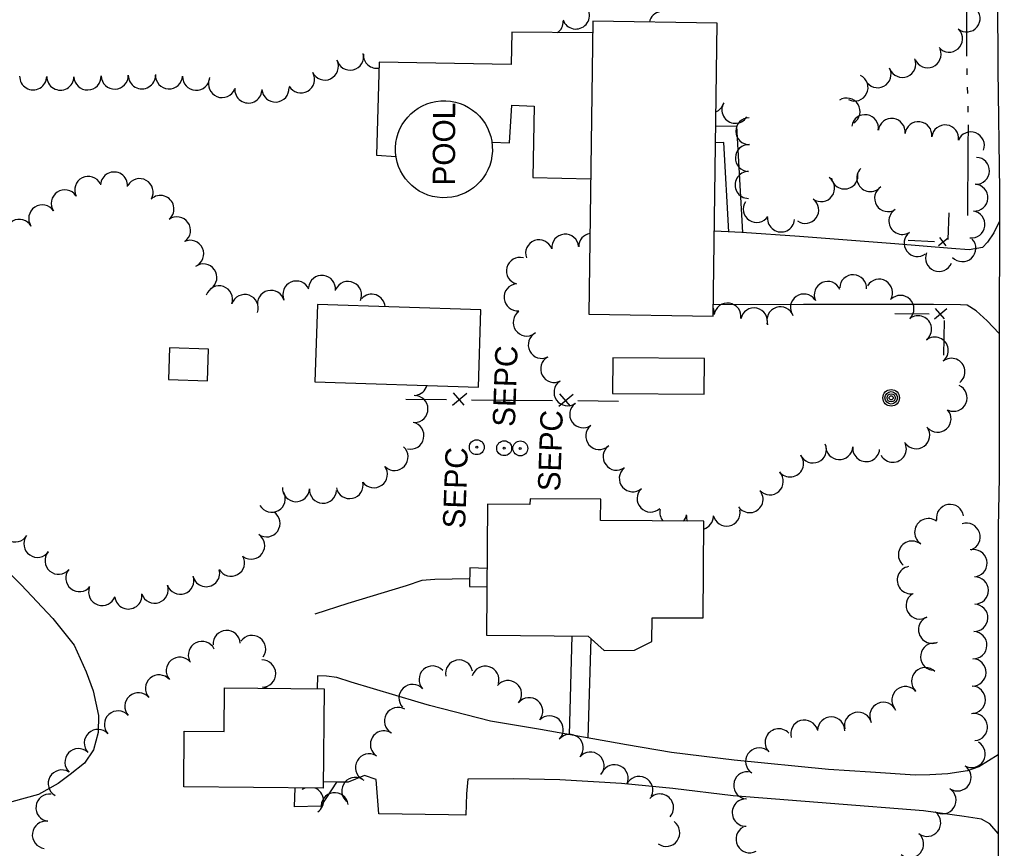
# Model space of a CAD drawing. Extents: x 588843 to 2552415, y 180129 to 269402.
# Drawn here: x 604265.1 to 604528.8, y 182920.6 to 183143.6 of the extents above; entities that cross this region are included whole.
import ezdxf

# ---------------------------------------------------------------- set-up
doc = ezdxf.new("R2010")
doc.units = 0
for name, color, linetype in [('E_BLD', 7, 'Continuous'), ('E_BLD_Dash', 7, 'Continuous'), ('E_BLD_HvyDash', 7, 'Continuous'), ('E_DWY', 7, 'Continuous'), ('E_FEN_P', 7, 'Continuous'), ('E_LAND_TreeLine_P', 7, 'Continuous'), ('E_MISCPROP', 7, 'Continuous'), ('E_MISCPROP_Dash', 7, 'Continuous'), ('E_MISCPROP_Septic', 7, 'Continuous'), ('E_MISCPROP_Septic_Dash', 7, 'Continuous'), ('E_MISCPROP_Text', 7, 'Continuous'), ('E_PATH_Sidewalk', 7, 'Continuous'), ('E_RDWY', 7, 'Continuous'), ('E_WTR_P', 7, 'Continuous')]:
    doc.layers.add(name, color=color, linetype=linetype)

# ---------------------------------------------------------------- blocks, each defined once
blk = doc.blocks.new('POLE_2')
at = {"layer": 'E_MISCPROP'}
for radius in [14.6, 11, 7.32, 3.66]:
    blk.add_circle((0, 0), radius, dxfattribs=at)
blk = doc.blocks.new('POOL')
at = {"layer": 'E_MISCPROP_Dash'}
blk.add_text('POOL', height=39.37, dxfattribs=at).set_placement((-68.1, -19.7))

msp = doc.modelspace()

# ---------------------------------------------------------------- linework, layer by layer
at = {"layer": 'E_BLD'}
for points in [[(604419.38, 183143.14), (604418.28, 183064.28), (604451.74, 183063.82), (604452.84, 183142.67)], [(604344.56, 183046.11), (604388.58, 183044.67), (604389.26, 183065.5), (604345.24, 183066.95)], [(604305.43, 183055.26), (604305.13, 183046.71), (604315.64, 183046.34), (604315.94, 183054.89)], [(604449.44, 183052.37), (604424.76, 183052.54), (604424.69, 183043.01), (604449.37, 183042.83)], [(604391.01, 183013.2), (604390.75, 182977.89), (604418.1, 182977.7), (604422.39, 182973.83), (604430.55, 182973.94), (604435.26, 182976.23), (604435.38, 182982.62), (604449.06, 182982.61), (604449.24, 183008.59), (604421.46, 183008.79), (604421.5, 183014.49), (604402.47, 183014.62), (604402.46, 183013.12)], [(604320.22, 182963.75), (604347.06, 182963.49), (604346.81, 182936.75), (604309.25, 182937.11), (604309.39, 182952.12), (604320.11, 182952.02)]]:
    msp.add_lwpolyline(points, close=True, dxfattribs=at)
at = {"layer": 'E_BLD_Dash'}
msp.add_ellipse((604379.3, 183108.69), major_axis=(-0.47, -13.04), ratio=0.99977, dxfattribs=at)
at = {"layer": 'E_BLD_HvyDash'}
for points in [[(604419.34, 183140.02), (604397.57, 183140.22), (604397.37, 183131.47), (604361.88, 183132.13), (604361.19, 183107.07), (604366.4, 183106.79)], [(604392.21, 183110.6), (604396.92, 183110.44), (604397.57, 183120.55), (604403.57, 183120.33), (604403.18, 183101.07), (604418.79, 183100.71)]]:
    msp.add_lwpolyline(points, dxfattribs=at)
at = {"layer": 'E_DWY'}
for points in [[(604528.79, 183089.37), (604527.3, 183086.18), (604525.64, 183083.68), (604524.21, 183082.26), (604520.64, 183081.59), (604515.93, 183081.96), (604500.64, 183083.28), (604475.03, 183085.26), (604459.52, 183086.3), (604452.06, 183086.62)], [(604528.76, 183059.08), (604525.48, 183062.54), (604522.53, 183065.2), (604520.12, 183066.76), (604518.35, 183066.82), (604511.08, 183066.88), (604506.26, 183066.95), (604476.06, 183066.93), (604451.78, 183066.81)], [(604528.47, 182945.76), (604523.23, 182942.51), (604520.24, 182941.43), (604514.9, 182940.63), (604510.07, 182940.31), (604506.14, 182940.25), (604494.07, 182941.07), (604482.78, 182941.76), (604457.39, 182944.33), (604440.54, 182946.39), (604428.41, 182948.39), (604405.25, 182952.55), (604391.85, 182954.79), (604375.37, 182959.01), (604372.35, 182959.91), (604354.34, 182965.26), (604350.45, 182966.58), (604347.71, 182966.87), (604345.25, 182966.96), (604345.19, 182963.51)], [(604528.48, 182924.53), (604526.24, 182927.15), (604524.02, 182928.41), (604519.32, 182929.17), (604508.36, 182930.63), (604483.34, 182932.59), (604457.15, 182934.69), (604440.89, 182936.64), (604427.07, 182938.01), (604410.47, 182938.99), (604398.09, 182939.23), (604385.69, 182939.17), (604385.36, 182935.25), (604385.15, 182929.45), (604380.54, 182929.61), (604361.76, 182929.88), (604361.09, 182939.05), (604357.89, 182940.15), (604353.49, 182938.34), (604350.54, 182938.34), (604346.83, 182938.43)]]:
    msp.add_lwpolyline(points, dxfattribs=at)
at = {"layer": 'E_FEN_P'}
for p, q in [((604512.42, 183082.79), (604515.03, 183084.83)), ((604512.65, 183084.96), (604514.41, 183082.73)), ((604511.35, 183063.05), (604514.61, 183065.83)), ((604511.53, 183065.87), (604513.93, 183063.08)), ((604381.61, 183039.82), (604385.45, 183043.1)), ((604381.82, 183043.13), (604384.65, 183039.86)), ((604410.23, 183039.55), (604414.07, 183042.83)), ((604410.44, 183042.87), (604413.27, 183039.59))]:
    msp.add_line(p, q, dxfattribs=at)
for points in [[(604515.04, 183084.45), (604515.29, 183091.62)], [(604504.21, 183084.24), (604511.37, 183083.86)], [(604500.66, 183064.49), (604509.94, 183064.37)], [(604513.91, 183062.58), (604513.75, 183053.31)], [(604369.02, 183041.47), (604379.95, 183041.37)], [(604386.71, 183041.3), (604396.06, 183041.21), (604397.64, 183041.2)], [(604397.64, 183041.2), (604408.56, 183041.1)], [(604415.33, 183041.04), (604426.25, 183040.94)]]:
    msp.add_lwpolyline(points, dxfattribs=at)
at = {"layer": 'E_LAND_TreeLine_P'}
for centre, radius, start, end in [((604414.82, 183144.71), 3.66, 198.8738, 18.8738), ((604520.01, 183143.9), 3.62, 230.6841, 50.6841), ((604438.11, 183142.21), 3.58, 98.5615, 168.4235), ((604407.77, 183143.08), 3.66, 305.4583, 1.1678), ((604515.26, 183138.45), 3.62, 221.7691, 41.7691), ((604509.47, 183134.23), 3.62, 202.432, 22.432), ((604354.02, 183133.64), 3.66, 193.3381, 13.3381), ((604361.26, 183134.13), 3.66, 177.988, 279.0877), ((604502.7, 183131.66), 3.62, 201.9505, 21.9505), ((604347.24, 183130.98), 3.66, 205.2648, 25.2648), ((604496.02, 183128.87), 3.62, 207.5484, 27.5484), ((604268.74, 183128.34), 3.66, 179.3784, 359.3784), ((604276.05, 183128.26), 3.66, 179.3784, 359.3784), ((604283.37, 183128.31), 3.66, 181.8021, 1.8021), ((604290.68, 183128.54), 3.66, 181.8021, 1.8021), ((604297.99, 183128.62), 3.66, 180.3158, 0.3158), ((604305.3, 183128.6), 3.66, 176.9368, 356.9368), ((604312.61, 183128.21), 3.66, 176.9368, 356.9368), ((604319.57, 183126.27), 3.66, 158.1891, 338.1891), ((604340.81, 183127.5), 3.66, 209.7116, 29.7116), ((604489.83, 183125.29), 3.62, 243.6835, 63.6835), ((604326.65, 183124.8), 3.66, 175.0772, 355.0772), ((604333.95, 183125.05), 3.66, 183.6986, 3.6986), ((604487.69, 183118.85), 3.62, 302.2037, 122.2037), ((604451.04, 183122.07), 3.62, 293.8672, 342.9195), ((604457.71, 183119.3), 3.62, 148.2431, 328.2431), ((604461.47, 183113.57), 3.62, 90.8504, 270.8504), ((604492.63, 183114.37), 3.62, 350.9867, 170.9867), ((604499.81, 183113.36), 3.62, 352.8707, 172.8707), ((604507, 183112.5), 3.62, 353.2802, 173.2802), ((604514.19, 183111.63), 3.62, 352.8707, 172.8707), ((604521.13, 183109.75), 3.62, 338.7573, 158.7573), ((604461.35, 183106.33), 3.62, 87.988, 267.988), ((604522.52, 183102.9), 3.62, 267.988, 87.988), ((604283.55, 183097.74), 3.65, 26.5985, 206.5985), ((604290.5, 183098.93), 3.65, 356.6241, 176.6241), ((604461.27, 183099.08), 3.62, 89.8063, 269.8063), ((604480.81, 183098.21), 3.62, 233.9421, 53.9421), ((604487.12, 183101.63), 3.62, 191.3125, 11.3125), ((604494.06, 183100.93), 3.62, 135.0094, 315.0094), ((604297.38, 183097.15), 3.65, 330.6381, 150.6381), ((604498.84, 183095.54), 3.62, 121.9054, 301.9054), ((604522.07, 183095.67), 3.62, 266.2165, 86.2165), ((604277.23, 183094.13), 3.65, 34.1462, 214.1462), ((604302.98, 183092.61), 3.65, 312.988, 132.988), ((604271.18, 183090.06), 3.65, 33.7641, 213.7641), ((604463.49, 183092.59), 3.62, 146.5112, 326.5112), ((604476.56, 183092.34), 3.62, 234.2979, 54.2979), ((604307.44, 183086.86), 3.65, 305.5566, 125.5566), ((604502.67, 183089.39), 3.62, 122.2037, 302.2037), ((604521.31, 183088.47), 3.62, 262.1485, 82.1485), ((604265.01, 183086.19), 3.65, 29.6894, 209.6894), ((604470.03, 183090.05), 3.62, 175.6021, 355.6021), ((604411.94, 183082.21), 3.63, 4.6015, 184.6015), ((604419.2, 183082.48), 3.63, 99.7599, 180.1628), ((604506.78, 183083.43), 3.62, 126.9156, 306.9156), ((604311.01, 183080.54), 3.65, 295.1231, 115.1231), ((604404.9, 183080.69), 3.63, 19.9993, 199.9993), ((604518.84, 183082.07), 3.62, 222.988, 42.988), ((604512.52, 183079.44), 3.62, 157.8174, 337.8174), ((604314.53, 183074.18), 3.65, 305.3135, 125.3135), ((604399.75, 183075.96), 3.63, 75.3355, 255.3355), ((604346.48, 183071.1), 3.65, 354.0698, 174.0698), ((604489.44, 183071.29), 3.63, 357.988, 177.988), ((604339.57, 183069.59), 3.65, 23.2208, 203.2208), ((604353.49, 183069.47), 3.65, 335.5719, 155.5719), ((604399.11, 183068.84), 3.63, 95.8033, 275.8033), ((604482.58, 183069.49), 3.63, 24.289, 204.289), ((604496.43, 183070.1), 3.63, 329.3019, 149.3019), ((604318.79, 183068.29), 3.65, 341.2255, 161.2255), ((604325.69, 183065.95), 3.65, 341.2255, 161.2255), ((604332.74, 183067.08), 3.65, 13.9334, 193.9334), ((604359.84, 183066.03), 3.65, 5.0282, 137.0736), ((604476.18, 183066.11), 3.63, 35.1959, 215.1959), ((604455.62, 183063.69), 3.63, 351.3336, 171.3336), ((604502.18, 183065.74), 3.63, 314.9186, 134.9186), ((604401.57, 183062.07), 3.63, 124.8579, 304.8579), ((604448.41, 183064.61), 3.63, 353.672, 22.208), ((604462.76, 183062.35), 3.63, 347.98, 167.98), ((604469.86, 183062.66), 3.63, 19.0255, 199.0255), ((604506.92, 183060.25), 3.63, 308.1576, 128.1576), ((604405.62, 183056.05), 3.63, 116.9557, 296.9557), ((604511.42, 183054.53), 3.63, 308.1576, 128.1576), ((604408.95, 183049.58), 3.63, 118.1912, 298.1912), ((604515.91, 183048.82), 3.63, 308.1576, 128.1576), ((604412.55, 183043.28), 3.63, 125.4807, 305.4807), ((604371.17, 183046.08), 3.65, 278.2929, 344.8334), ((604516.49, 183041.8), 3.63, 245.9201, 65.9201), ((604371.35, 183038.79), 3.65, 270.6204, 90.6204), ((604416.77, 183037.36), 3.63, 125.4807, 305.4807), ((604512.16, 183036.16), 3.63, 221.6558, 41.6558), ((604370.26, 183031.62), 3.65, 257.8337, 77.8337), ((604421.1, 183031.52), 3.63, 130.2178, 310.2178), ((604506.41, 183031.73), 3.63, 216.007, 36.007), ((604366, 183025.89), 3.65, 227.6739, 47.6739), ((604425.77, 183025.96), 3.63, 125.9422, 305.9422), ((604478.62, 183027.91), 3.63, 203.548, 23.548), ((604485.72, 183028.81), 3.63, 176.8422, 356.8422), ((604492.96, 183028.27), 3.63, 174.3358, 354.3358), ((604500.13, 183028.09), 3.63, 208.4982, 28.4982), ((604472.47, 183024.13), 3.63, 217.2774, 37.2774), ((604360.43, 183021.24), 3.65, 215.3934, 35.3934), ((604430.12, 183020.14), 3.63, 130.3854, 310.3854), ((604467.02, 183019.32), 3.63, 222.3849, 42.3849), ((604339.48, 183017.5), 3.65, 176.8307, 356.8307), ((604346.76, 183017.1), 3.65, 176.8307, 356.8307), ((604353.91, 183018.33), 3.65, 192.0243, 12.0243), ((604434.92, 183014.68), 3.63, 132.988, 312.988), ((604332.96, 183014.65), 3.65, 209.4923, 29.4923), ((604461.56, 183014.53), 3.63, 214.3355, 34.3355), ((604441.02, 183011.03), 3.63, 168.5257, 220.5391), ((604455.36, 183010.9), 3.63, 191.5886, 11.5886), ((604515.51, 183009.45), 3.68, 8.9421, 188.9421), ((604331.54, 183008.02), 3.65, 235.4761, 55.4761), ((604441.02, 183011.03), 3.63, 318.6281, 348.5257), ((604448.19, 183009.98), 3.63, 177.988, 201.9807), ((604448.19, 183009.98), 3.63, 286.5982, 357.988), ((604509.67, 183005.64), 3.68, 53.5696, 233.5696), ((604263.88, 183006.66), 3.65, 149.2014, 329.2014), ((604519.95, 183004.39), 3.68, 289.1821, 109.1821), ((604269.88, 183002.52), 3.65, 145.3271, 325.3271), ((604327.41, 183002.02), 3.65, 235.4761, 55.4761), ((604505.28, 182999.59), 3.68, 49.4874, 229.4874), ((604521.82, 182997.29), 3.68, 283.2431, 103.2431), ((604275.56, 182997.96), 3.65, 139.8308, 319.8308), ((604321.98, 182997.43), 3.65, 209.4176, 29.4176), ((604281.17, 182993.3), 3.65, 141.2852, 321.2852), ((604504.97, 182992.75), 3.68, 99.2979, 279.2979), ((604308.32, 182992.59), 3.65, 199.3059, 19.3059), ((604315.31, 182994.62), 3.65, 194.6873, 14.6873), ((604522.17, 182989.97), 3.68, 270.6204, 90.6204), ((604287.3, 182989.55), 3.65, 160.8853, 340.8853), ((604301.43, 182990.18), 3.65, 199.3059, 19.3059), ((604294.36, 182988.62), 3.65, 186.5572, 6.5572), ((604507.37, 182985.94), 3.68, 121.6781, 301.6781), ((604522.03, 182982.61), 3.68, 267.988, 87.988), ((604510.71, 182979.4), 3.68, 113.0049, 293.0049), ((604320.83, 182975.56), 3.67, 3.3773, 183.3773), ((604327.65, 182974.2), 3.67, 324.7563, 144.7563), ((604521.77, 182975.26), 3.68, 267.988, 87.988), ((604314.15, 182972.6), 3.67, 25.9852, 205.9852), ((604511.26, 182972.14), 3.68, 80.9867, 260.9867), ((604308.22, 182968.34), 3.67, 39.6771, 219.6771), ((604330.36, 182967.59), 3.67, 270.8988, 90.8988), ((604376.26, 182965.97), 3.67, 42.5222, 222.5222), ((604383.37, 182967.58), 3.67, 10.9826, 190.9826), ((604390.44, 182965.93), 3.67, 343.477, 163.477), ((604508.83, 182965.52), 3.68, 44.9629, 224.9629), ((604521.53, 182967.91), 3.68, 268.6176, 88.6176), ((604302.62, 182963.58), 3.67, 40.8864, 220.8864), ((604330.32, 182960.24), 3.67, 67.4908, 87.988), ((604370.84, 182961.01), 3.67, 42.5222, 222.5222), ((604396.55, 182962.06), 3.67, 320.9087, 140.9087), ((604503.52, 182960.44), 3.68, 39.6215, 219.6215), ((604521.35, 182960.55), 3.68, 268.6176, 88.6176), ((604297.06, 182958.77), 3.67, 40.8864, 220.8864), ((604402.25, 182957.43), 3.67, 320.9087, 140.9087), ((604497.58, 182956.19), 3.68, 23.5765, 203.5765), ((604291.57, 182953.89), 3.67, 42.2807, 222.2807), ((604366.95, 182954.81), 3.67, 59.7195, 239.7195), ((604407.75, 182952.56), 3.67, 316.0467, 136.0467), ((604490.75, 182953.52), 3.68, 12.388, 192.388), ((604521.92, 182953.22), 3.68, 274.7416, 94.7416), ((604476.31, 182951.42), 3.68, 16.154, 196.154), ((604483.53, 182952.25), 3.68, 359.011, 179.011), ((604286.17, 182948.9), 3.67, 42.988, 222.988), ((604363.16, 182948.52), 3.67, 56.9164, 236.9164), ((604413.13, 182947.55), 3.67, 319.8308, 139.8308), ((604469.42, 182949.06), 3.68, 42.4318, 222.4318), ((604521.33, 182945.96), 3.68, 239.448, 59.448), ((604280.95, 182943.74), 3.67, 47.2244, 227.2244), ((604359.17, 182942.34), 3.67, 60.0907, 240.0907), ((604418.74, 182942.81), 3.67, 319.8308, 139.8308), ((604464.18, 182943.94), 3.68, 56.4366, 236.4366), ((604425.21, 182939.39), 3.67, 334.5833, 154.5833), ((604276.45, 182937.99), 3.67, 60.3159, 240.3159), ((604460.96, 182937.52), 3.68, 85.7854, 265.7854), ((604517.51, 182939.68), 3.68, 236.3273, 56.3273), ((604355.47, 182936), 3.67, 49.8308, 229.8308), ((604431.85, 182936.24), 3.67, 334.5833, 154.5833), ((604273.14, 182931.49), 3.67, 82.4008, 262.4008), ((604343.23, 182933.38), 3.67, 111.3949, 125.4386), ((604338.62, 182939.07), 3.67, 314.1815, 321.8409), ((604343.23, 182933.38), 3.67, 305.4386, 67.5188), ((604349.91, 182931.86), 3.67, 7.9143, 187.9143), ((604437.44, 182931.53), 3.67, 317.9151, 137.9151), ((604513.47, 182933.53), 3.68, 237.4404, 57.4404), ((604460.56, 182930.18), 3.68, 91.2585, 271.2585), ((604509.33, 182927.45), 3.68, 232.4503, 52.4503), ((604272.17, 182924.2), 3.67, 82.4008, 262.4008), ((604439.11, 182924.75), 3.67, 234.7336, 54.7336), ((604461.58, 182923.05), 3.68, 117.9416, 297.9416), ((604504.74, 182921.71), 3.68, 229.6978, 49.6978)]:
    msp.add_arc(centre, radius, start, end, dxfattribs=at)
at = {"layer": 'E_MISCPROP_Septic'}
for centre, radius in [((604388.14, 183028.51), 2), ((604395.51, 183028.25), 2), ((604399.84, 183028.19), 2), ((604388.14, 183028.51), 0.25), ((604395.51, 183028.25), 0.25), ((604399.84, 183028.19), 0.25)]:
    msp.add_circle(centre, radius, dxfattribs=at)
at = {"layer": 'E_MISCPROP_Septic_Dash'}
msp.add_lwpolyline([(604259.94, 182996.91), (604265.55, 182991.5), (604273.99, 182982.44), (604279.73, 182975.26), (604283.02, 182968.06), (604284.91, 182962.98), (604286.35, 182956.34), (604286.19, 182951.72), (604284.94, 182947.04), (604282.55, 182943.48), (604278.71, 182940.47), (604275.48, 182938.03), (604270.16, 182935.07), (604263, 182933.05)], dxfattribs=at)
at = {"layer": 'E_PATH_Sidewalk'}
for points in [[(604459.71, 183086.29), (604458.17, 183114.88), (604452.45, 183114.82)], [(604455.99, 183086.45), (604454.67, 183110.47), (604452.39, 183110.46)], [(604390.89, 182995.85), (604386.31, 182996.01), (604386.14, 182991), (604390.85, 182990.95)], [(604386.21, 182993.06), (604376.86, 182992.9), (604373.31, 182992.63), (604369.12, 182991.2), (604353.41, 182986.44), (604344.56, 182983.61)], [(604413.11, 182951.14), (604413.81, 182977.73)], [(604418.81, 182977.06), (604418.05, 182950.25)], [(604350.34, 182938.35), (604346.19, 182931.9), (604339.1, 182931.76), (604339.28, 182936.82)]]:
    msp.add_lwpolyline(points, dxfattribs=at)
at = {"layer": 'E_RDWY'}
msp.add_lwpolyline([(604517.04, 183362.28), (604518.92, 183348.29), (604520.84, 183327.26), (604524.26, 183293.21), (604525.62, 183278.6), (604526.13, 183259.5), (604526.69, 183233.51), (604527.39, 183203.09), (604528.18, 183169.51), (604528.37, 183130.06), (604528.8, 183097.58), (604528.75, 183051.25), (604528.75, 183020.36), (604528.47, 183006.99), (604528.45, 182969.91), (604528.47, 182962.04), (604528.48, 182917.48), (604528.46, 182880.59), (604528.38, 182847.64), (604528.33, 182804.16), (604528.33, 182778.37)], dxfattribs=at)
at = {"layer": 'E_WTR_P'}
for points in [[(604519.95, 183158.19), (604519.96, 183133.79)], [(604520, 183130.42), (604520.05, 183128.74)], [(604520.15, 183125.38), (604520.2, 183123.69)], [(604520.3, 183120.33), (604520.35, 183118.65)], [(604520.4, 183115.28), (604520.35, 183109.17), (604520.2, 183090.88)]]:
    msp.add_lwpolyline(points, dxfattribs=at)

# ---------------------------------------------------------------- block references
at = {"layer": 'E_MISCPROP', "xscale": 0.15240030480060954, "yscale": 0.15240030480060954, "rotation": -90.11337757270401}
msp.add_blockref('POLE_2', (604499.67, 183041.8), dxfattribs=at)
at = {"layer": 'E_MISCPROP_Text', "xscale": 0.1524003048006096, "yscale": 0.15240030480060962, "rotation": 89.88662242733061}
msp.add_blockref('POOL', (604379.3, 183109.3), dxfattribs=at)

# ---------------------------------------------------------------- texts
at = {"layer": 'E_MISCPROP_Text'}
for p in [(604398.39, 183033.92), (604410.55, 183016.57), (604384.98, 183006.56)]:
    msp.add_text('SEPC', height=6, rotation=87.988, dxfattribs=at).set_placement(p)

doc.saveas('drawing.dxf')
